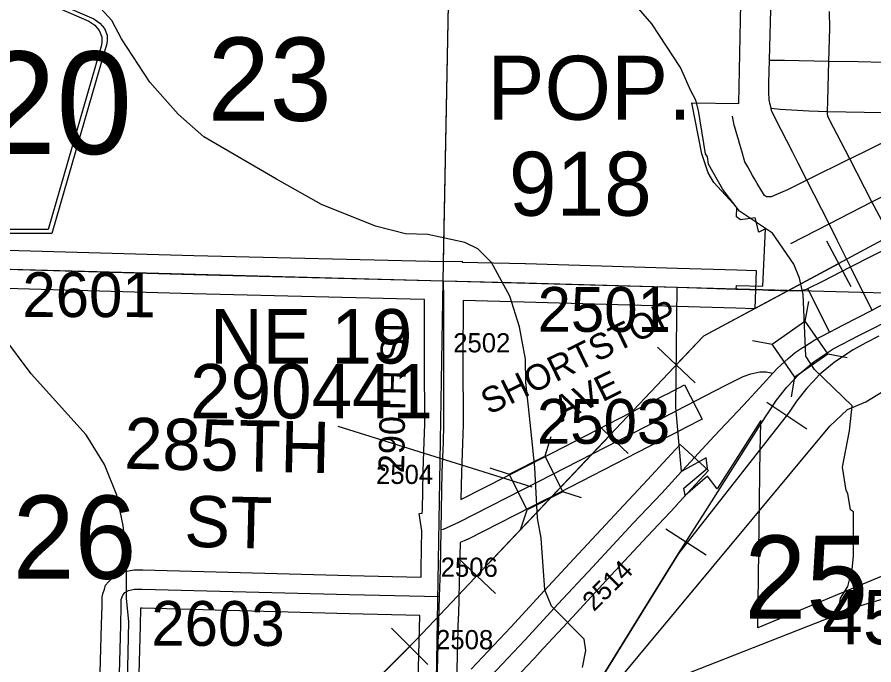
# Model space of a CAD drawing. Extents: x -132.8 to -73.3, y -60 to -26.
# Drawn here: x -111.28 to -109.942, y -37.286 to -36.274 of the extents above; entities that cross this region are included whole.
import ezdxf

# ---------------------------------------------------------------- set-up
doc = ezdxf.new("R2010")
doc.units = 0
for name, color, linetype in [('tdCoCityStreetMajor', 7, 'Continuous'), ('tdCoCityStreetMinor', 7, 'Continuous'), ('tdCoCorpBndry', 7, 'Continuous'), ('tdCoCorpPopTxt', 7, 'Continuous'), ('tdCoHydroRiver', 7, 'Continuous'), ('tdCoPipe', 7, 'Continuous'), ('tdCoRRCL', 7, 'Continuous'), ('tdCoSecRdNmbr', 7, 'Continuous'), ('tdCoSecRdTxt', 7, 'Continuous'), ('tdCoSecRteBand', 7, 'Continuous'), ('tdCoSecRteCL', 7, 'Continuous'), ('tdCoSectLine', 7, 'Continuous'), ('tdCoSectLinePart', 7, 'Continuous'), ('tdCoSectNmbr', 7, 'Continuous'), ('tdCoShieldCoRte', 7, 'Continuous'), ('tdCoStrucSec', 7, 'Continuous'), ('tdCoStrucSecCoName', 7, 'Continuous'), ('tdCoStrucSecFHWANum', 7, 'Continuous'), ('tdCoSurfAsphalt', 7, 'Continuous'), ('tdCoSurfBitum', 7, 'Continuous'), ('tdCoSurfGravel', 7, 'Continuous')]:
    doc.layers.add(name, color=color, linetype=linetype)

msp = doc.modelspace()

# ---------------------------------------------------------------- linework, layer by layer
at = {"layer": 'tdCoCityStreetMajor'}
for points in [[(-110.1027, -36.4164), (-110.1042, -36.4106), (-110.1057, -36.403), (-110.106, -36.3917), (-110.106, -36.3764), (-110.1052, -36.341), (-110.1047, -36.3209), (-110.1032, -36.2626), (-110.103, -36.2553), (-110.1033, -36.2358), (-110.1055, -36.2277), (-110.1099, -36.2198), (-110.1153, -36.2129), (-110.1218, -36.2079), (-110.1311, -36.2028), (-110.1425, -36.2), (-110.1487, -36.1998)], [(-109.9783, -36.6643), (-109.9992, -36.6222), (-110.0121, -36.5969), (-110.0468, -36.5288), (-110.0604, -36.5021), (-110.0687, -36.4856), (-110.0964, -36.4318), (-110.1018, -36.42), (-110.1027, -36.4164)], [(-110.1027, -36.4164), (-110.0883, -36.418), (-110.0436, -36.4205), (-110.0142, -36.4212), (-109.9283, -36.4232)], [(-110.1569, -36.6989), (-110.1155, -36.7001), (-110.1067, -36.7004), (-110.0883, -36.7009), (-110.0678, -36.7012), (-110.0572, -36.7012), (-110.0474, -36.6989), (-110.0452, -36.6979), (-110.0215, -36.6864), (-109.9783, -36.6643)], [(-109.9447, -36.7316), (-109.9726, -36.676), (-109.9783, -36.6643)], [(-109.9447, -36.7316), (-109.9351, -36.7267), (-109.924, -36.7209), (-109.8758, -36.6966), (-109.8549, -36.6861), (-109.8097, -36.6626)], [(-110.0997, -36.8305), (-110.0924, -36.8227), (-110.0761, -36.8075), (-110.0648, -36.7981), (-110.0633, -36.797), (-110.0527, -36.7897), (-110.0522, -36.7894), (-110.0342, -36.7781), (-110.0115, -36.7663), (-109.9992, -36.7599), (-109.9907, -36.7555), (-109.9447, -36.7316)], [(-110.2506, -36.8891), (-110.1735, -36.8492), (-110.1587, -36.8418), (-110.1462, -36.8354), (-110.1343, -36.8312), (-110.1203, -36.8284), (-110.1104, -36.8282), (-110.0997, -36.8305)], [(-110.2427, -36.984), (-110.2409, -36.9821), (-110.1913, -36.9288), (-110.1459, -36.8805), (-110.1151, -36.8469), (-110.0997, -36.8305)]]:
    msp.add_lwpolyline(points, dxfattribs=at)
at = {"layer": 'tdCoCityStreetMinor'}
for p, q in [((-109.9796, -36.4955), (-109.9128, -36.4623)), ((-109.945, -36.5625), (-109.9796, -36.4955)), ((-109.9783, -36.6643), (-109.9104, -36.6296)), ((-110.0115, -36.7663), (-110.0452, -36.6979))]:
    msp.add_line(p, q, dxfattribs=at)
for points in [[(-110.0124, -36.3426), (-110.011, -36.2911), (-110.0112, -36.2651)], [(-110.1052, -36.341), (-110.0816, -36.3413), (-110.0124, -36.3426)], [(-109.9796, -36.4955), (-109.9992, -36.4576), (-110.0108, -36.4354), (-110.0137, -36.4287), (-110.0142, -36.4252), (-110.0142, -36.4212), (-110.014, -36.4045), (-110.0124, -36.3426)], [(-110.0124, -36.3426), (-109.9665, -36.3435), (-109.9264, -36.3443), (-109.8409, -36.346)], [(-109.9796, -36.4955), (-110.0468, -36.5288), (-110.0769, -36.5438), (-110.0986, -36.5532), (-110.1027, -36.5548), (-110.107, -36.555), (-110.1091, -36.5547), (-110.1097, -36.5546), (-110.1128, -36.5528), (-110.1241, -36.5337), (-110.1284, -36.5265), (-110.1315, -36.5212), (-110.1388, -36.5081), (-110.1437, -36.5001), (-110.1483, -36.4834), (-110.1513, -36.473), (-110.1533, -36.4654), (-110.1538, -36.4636), (-110.1561, -36.457), (-110.1591, -36.4457), (-110.1602, -36.4426), (-110.1628, -36.4287)], [(-109.945, -36.5625), (-109.8785, -36.5285), (-109.8572, -36.5176), (-109.8107, -36.4939)], [(-110.0718, -36.6274), (-110.0121, -36.5969), (-109.945, -36.5625)], [(-109.9104, -36.6296), (-109.9338, -36.5841), (-109.945, -36.5625)]]:
    msp.add_lwpolyline(points, dxfattribs=at)
at = {"layer": 'tdCoCorpBndry'}
msp.add_lwpolyline([(-109.6248, -37.0207), (-110.1231, -37.2283), (-110.1194, -36.9492), (-110.1192, -36.9341), (-110.1187, -36.9042), (-110.1867, -37.0111), (-110.2021, -36.991), (-110.237, -37.0215), (-110.2387, -37.0098), (-110.202, -36.9786), (-110.2042, -36.9626), (-110.2427, -36.984), (-110.2511, -36.8836), (-110.2493, -36.6961), (-110.1569, -36.6989), (-110.1568, -36.6933), (-110.1153, -36.6944), (-110.1114, -36.6047), (-110.1219, -36.61), (-110.1274, -36.5874), (-110.1505, -36.5906), (-110.1565, -36.5862), (-110.1562, -36.5714), (-110.1921, -36.5324), (-110.201, -36.5172), (-110.2109, -36.4873), (-110.2266, -36.4078), (-110.1529, -36.409), (-110.1487, -36.1998)], dxfattribs=at)
at = {"layer": 'tdCoHydroRiver'}
for points in [[(-110.289, -36.2844), (-110.3464, -36.2173)], [(-110.3973, -37.2902), (-110.3919, -37.2636), (-110.3946, -37.2461), (-110.4454, -37.1944), (-110.4558, -37.1689), (-110.4616, -37.0883), (-110.4672, -37.0566), (-110.4715, -36.9776), (-110.4778, -36.9175), (-110.4817, -36.8827), (-110.4854, -36.8447), (-110.4861, -36.8084), (-110.4958, -36.7577), (-110.5104, -36.71), (-110.5391, -36.6572), (-110.5606, -36.6362), (-110.5809, -36.6262), (-110.6389, -36.6137), (-110.6736, -36.6128), (-110.7207, -36.6005), (-110.805, -36.5668), (-110.875, -36.5272), (-110.9885, -36.4612), (-111.0287, -36.4255), (-111.0732, -36.3754), (-111.1172, -36.308), (-111.1323, -36.2793), (-111.1614, -36.247)], [(-109.998, -37.204), (-109.9943, -37.182), (-109.9828, -37.1634), (-109.9759, -37.1367), (-109.9738, -37.1163), (-109.9737, -37.0469), (-109.9784, -37.0436), (-109.9825, -37.0183), (-109.9855, -37.0135), (-109.991, -36.9771), (-109.9801, -36.9205), (-109.976, -36.8812), (-110.0346, -36.8246), (-110.0483, -36.8037), (-110.0524, -36.7074), (-110.0581, -36.682), (-110.067, -36.6598), (-110.1005, -36.6116), (-110.1518, -36.5773), (-110.1778, -36.5435), (-110.2005, -36.5035), (-110.2018, -36.4925), (-110.2049, -36.4877), (-110.2159, -36.4196), (-110.2202, -36.4037), (-110.2278, -36.3893), (-110.2442, -36.3526), (-110.289, -36.2844)], [(-110.9248, -37.802), (-110.9463, -37.7794), (-110.9554, -37.7618), (-110.9636, -37.6512), (-110.9767, -37.6067), (-110.9843, -37.597), (-111.0081, -37.5412), (-111.0399, -37.4868), (-111.0534, -37.458), (-111.0671, -37.4387), (-111.0883, -37.4067), (-111.1015, -37.3637), (-111.1022, -37.3306), (-111.1081, -37.3147), (-111.1057, -37.2185), (-111.1095, -37.1821), (-111.1093, -37.1143), (-111.1145, -37.0684), (-111.1243, -37.0208), (-111.1436, -36.973), (-111.1724, -36.9265), (-111.2583, -36.8313), (-111.3026, -36.7718)], [(-109.4851, -37.005), (-109.4977, -37.0063), (-109.6795, -37.0824), (-109.9281, -37.1836), (-109.998, -37.204)], [(-109.998, -37.204), (-110.0044, -37.2102), (-110.3149, -37.3319)]]:
    msp.add_lwpolyline(points, dxfattribs=at)
at = {"layer": 'tdCoPipe'}
for p, q in [((-110.0162, -36.6237), (-109.9781, -36.6946)), ((-110.2799, -36.7897), (-110.2213, -36.8452)), ((-110.3844, -36.9003), (-110.326, -36.9556)), ((-110.5915, -37.1191), (-110.5329, -37.1746)), ((-110.6956, -37.2285), (-110.6387, -37.2855))]:
    msp.add_line(p, q, dxfattribs=at)
for points in [[(-105.9298, -34.3143), (-107.1376, -35.2896), (-107.2544, -35.627), (-107.4515, -35.8694), (-107.6165, -36.0032), (-108.1216, -36.1979), (-108.7003, -36.3613), (-109.2739, -36.4692), (-109.8232, -36.5657), (-110.2082, -36.7726), (-110.6565, -37.2465), (-111.3087, -37.897), (-111.6823, -38.2413), (-112.0402, -38.6037), (-112.4515, -39.1299), (-112.7238, -39.629), (-113.0831, -40.0649), (-113.3629, -40.3235), (-113.3604, -40.5063)], [(-109.9972, -36.6592), (-110.2082, -36.7726), (-110.2506, -36.8174)], [(-110.3552, -36.928), (-110.5622, -37.1468)], [(-110.6671, -37.2571), (-110.8804, -37.4698)]]:
    msp.add_lwpolyline(points, dxfattribs=at)
at = {"layer": 'tdCoRRCL'}
for p, q in [((-110.1091, -36.8755), (-110.0466, -36.917)), ((-110.2672, -37.0737), (-110.2039, -37.1139))]:
    msp.add_line(p, q, dxfattribs=at)
for points in [[(-110.4313, -37.4189), (-110.0109, -36.9131), (-109.9834, -36.887), (-109.9547, -36.8752), (-109.905, -36.8449), (-109.6044, -36.6934), (-109.5402, -36.6509), (-109.4934, -36.6111), (-109.4588, -36.5552), (-109.4299, -36.4756), (-109.4148, -36.3797), (-109.3718, -36.2452), (-109.1084, -35.6384), (-108.8285, -35.0085), (-108.7511, -34.8228), (-108.7224, -34.6879), (-108.6797, -34.1353), (-108.6719, -33.9573), (-108.6685, -33.8264), (-108.6429, -33.6299), (-108.6126, -33.4951), (-108.5831, -33.3168)], [(-111.0763, -38.3945), (-111.0066, -38.3125), (-110.973, -38.2692), (-110.9327, -38.2085), (-110.8979, -38.1527), (-110.8301, -38.0456), (-110.7668, -37.942), (-110.697, -37.8319), (-110.6354, -37.7303), (-110.5402, -37.5813), (-110.5135, -37.5396), (-110.4227, -37.3943), (-110.3831, -37.332), (-110.3092, -37.2121), (-110.2472, -37.1122), (-110.2057, -37.0468), (-110.1192, -36.9107), (-110.0939, -36.8727), (-110.0778, -36.8524), (-110.0582, -36.8313), (-110.0351, -36.8122), (-110.0057, -36.7923), (-109.9657, -36.7712), (-109.9037, -36.7401)], [(-109.9345, -36.7725), (-109.9545, -36.7831), (-109.9746, -36.7936), (-109.9893, -36.8036), (-110.004, -36.8135), (-110.027, -36.8326), (-110.0368, -36.8432), (-110.0467, -36.8538), (-110.0628, -36.874), (-110.0754, -36.893), (-110.2472, -37.1122), (-110.3092, -37.2121), (-110.3831, -37.332)]]:
    msp.add_lwpolyline(points, dxfattribs=at)
at = {"layer": 'tdCoSecRteBand'}
for points in [[(-111.5151, -36.6317), (-111.0041, -36.6463), (-110.6144, -36.6559), (-110.5852, -36.6552), (-110.5852, -36.6566), (-110.4866, -36.6591), (-110.4865, -36.6591), (-110.4864, -36.6591), (-110.2485, -36.6662), (-110.156, -36.6689), (-110.126, -36.6698), (-110.1278, -36.7298), (-110.1578, -36.7289), (-110.2502, -36.7261), (-110.4881, -36.7191), (-110.5837, -36.7167), (-110.5839, -36.8085), (-110.5835, -36.91), (-110.5834, -36.9106), (-110.5835, -36.9112), (-110.5845, -36.94), (-110.5862, -36.9854), (-110.587, -37.0278), (-110.4794, -36.9731), (-110.2692, -36.8649), (-110.2644, -36.8625), (-110.2378, -36.8487), (-110.2102, -36.9019), (-110.2368, -36.9157), (-110.2416, -36.9182), (-110.2416, -36.9182), (-110.2417, -36.9183), (-110.452, -37.0265), (-110.4521, -37.0266), (-110.4522, -37.0266), (-110.577, -37.09), (-110.5777, -37.0903), (-110.5784, -37.0906), (-110.5883, -37.095), (-110.5891, -37.1381), (-110.5891, -37.1382), (-110.5891, -37.1384), (-110.5903, -37.1802), (-110.591, -37.2101), (-110.5912, -37.2101), (-110.5941, -37.3134)], [(-111.1525, -37.3741), (-111.1483, -37.223), (-111.1476, -37.1931), (-111.1476, -37.1911), (-111.1476, -37.1841), (-111.1476, -37.1795), (-111.1462, -37.1752), (-111.144, -37.168), (-111.142, -37.1615), (-111.1373, -37.1565), (-111.1339, -37.1528), (-111.1307, -37.1494), (-111.1267, -37.1471), (-111.121, -37.1439), (-111.1173, -37.1418), (-111.1132, -37.1408), (-111.1038, -37.1386), (-111.1007, -37.1379), (-111.0975, -37.1378), (-111.0854, -37.1376), (-111.0847, -37.1376), (-111.084, -37.1376), (-110.7603, -37.1462), (-110.6495, -37.1488), (-110.6494, -37.1486), (-110.6491, -37.1368), (-110.6485, -37.1038), (-110.6479, -37.0766), (-110.6524, -37.0497), (-110.6474, -37.0489), (-110.6473, -37.0438), (-110.6462, -36.984), (-110.6462, -36.9838), (-110.6461, -36.9835), (-110.6445, -36.9378), (-110.6435, -36.9097), (-110.6439, -36.8087), (-110.6439, -36.8086), (-110.6439, -36.8085), (-110.6437, -36.7152), (-110.6452, -36.7152), (-111.0057, -36.7062), (-111.0057, -36.7062), (-111.0058, -36.7062), (-111.5168, -36.6917)], [(-110.5712, -37.2926), (-110.5092, -37.2272), (-110.457, -37.1706), (-110.457, -37.1706), (-110.457, -37.1706), (-110.4037, -37.1129), (-110.4037, -37.1128), (-110.4036, -37.1128), (-110.34, -37.0445), (-110.34, -37.0444), (-110.3399, -37.0443), (-110.2954, -36.9971), (-110.2648, -36.9638), (-110.2446, -36.9417), (-110.2003, -36.9822), (-110.2206, -37.0043), (-110.2513, -37.0378), (-110.2515, -37.038), (-110.2516, -37.0381), (-110.2962, -37.0854), (-110.3597, -37.1536), (-110.4129, -37.2113), (-110.4652, -37.268), (-110.4653, -37.2681), (-110.4655, -37.2683), (-110.5275, -37.3338)], [(-110.654, -37.3116), (-110.6511, -37.2087), (-110.7617, -37.2062), (-110.7617, -37.2062), (-110.7618, -37.2062), (-111.0849, -37.1976), (-111.0877, -37.1976), (-111.0883, -37.2245), (-111.0883, -37.2246), (-111.0883, -37.2246), (-111.0925, -37.3758)]]:
    msp.add_lwpolyline(points, dxfattribs=at)
at = {"layer": 'tdCoSecRteCL'}
for points in [[(-112.5928, -36.6324), (-112.4989, -36.6341), (-112.0237, -36.6474), (-111.5159, -36.6617), (-111.0049, -36.6763), (-110.6144, -36.6859)], [(-110.6179, -37.0744), (-110.6162, -36.9846), (-110.6145, -36.9389), (-110.6135, -36.9101), (-110.6139, -36.8085), (-110.6137, -36.7141), (-110.6144, -36.6859)], [(-110.6144, -36.6859), (-110.4873, -36.6891), (-110.2493, -36.6961), (-110.1569, -36.6989)], [(-110.6179, -37.0744), (-110.6145, -37.0738), (-110.5905, -37.0632), (-110.4658, -36.9998), (-110.2554, -36.8916), (-110.2506, -36.8891)], [(-110.6181, -37.3871), (-110.5842, -37.3507), (-110.5494, -37.3132), (-110.4872, -37.2476), (-110.435, -37.1909), (-110.3817, -37.1332), (-110.3181, -37.0649), (-110.2734, -37.0176), (-110.2427, -36.984)], [(-110.6203, -37.1794), (-110.6191, -37.1375), (-110.6179, -37.0744)], [(-111.1299, -37.6696), (-111.1307, -37.6433), (-111.1272, -37.5279), (-111.1225, -37.375), (-111.1183, -37.2238), (-111.1176, -37.1938), (-111.1176, -37.1915), (-111.1176, -37.1841), (-111.1154, -37.1769), (-111.1119, -37.1732), (-111.1063, -37.17), (-111.0969, -37.1678), (-111.0848, -37.1676), (-110.761, -37.1762), (-110.6203, -37.1794)], [(-110.6239, -37.3933), (-110.6253, -37.3856), (-110.6263, -37.3735), (-110.6241, -37.3126), (-110.6203, -37.1794)]]:
    msp.add_lwpolyline(points, dxfattribs=at)
at = {"layer": 'tdCoSectLine'}
for points in [[(-110.6148, -36.6859), (-110.5953, -35.6878)], [(-111.6002, -36.6593), (-110.6148, -36.6859)], [(-110.6317, -37.686), (-110.6148, -36.6859)], [(-110.6148, -36.6859), (-109.617, -36.713)]]:
    msp.add_lwpolyline(points, dxfattribs=at)
at = {"layer": 'tdCoSectLinePart'}
msp.add_lwpolyline([(-110.6142, -36.656), (-110.5959, -35.7178)], dxfattribs=at)
at = {"layer": 'tdCoShieldCoRte'}
for points in [[(-111.4656, -36.612), (-111.5476, -36.3291), (-111.5515, -36.3159), (-111.5522, -36.3101), (-111.5522, -36.3022), (-111.5479, -36.2919), (-111.5407, -36.2834), (-111.5311, -36.2768), (-111.3638, -36.2044), (-111.3563, -36.2028), (-111.3459, -36.2019), (-111.3355, -36.2028), (-111.3279, -36.2044), (-111.1607, -36.2768), (-111.1511, -36.2834), (-111.1438, -36.2919), (-111.1396, -36.3022), (-111.1396, -36.3101), (-111.1403, -36.3159), (-111.1442, -36.3291), (-111.2261, -36.612)], [(-111.4598, -36.6057), (-111.5395, -36.3304), (-111.5432, -36.3178), (-111.5439, -36.3121), (-111.5439, -36.3046), (-111.5399, -36.2947), (-111.5329, -36.2866), (-111.5237, -36.2802), (-111.3631, -36.2107), (-111.3559, -36.2091), (-111.3459, -36.2082), (-111.3359, -36.2091), (-111.3287, -36.2107), (-111.1681, -36.2802), (-111.1589, -36.2866), (-111.1519, -36.2947), (-111.1478, -36.3046), (-111.1478, -36.3121), (-111.1485, -36.3178), (-111.1522, -36.3304), (-111.232, -36.6057)]]:
    msp.add_lwpolyline(points, close=True, dxfattribs=at)
at = {"layer": 'tdCoStrucSec'}
for points in [[(-110.0441, -36.7184), (-110.0496, -36.7492), (-110.014, -36.8006)], [(-110.1318, -36.7793), (-110.101, -36.7849), (-110.0496, -36.7492)], [(-110.0709, -36.8671), (-110.0654, -36.8363), (-110.101, -36.7849)], [(-109.9838, -36.8061), (-110.014, -36.8006), (-110.0654, -36.8363)], [(-110.4465, -36.93), (-110.4562, -36.9597), (-110.4278, -37.0155)], [(-110.5417, -36.9783), (-110.5119, -36.988), (-110.4562, -36.9597)], [(-110.4933, -37.0735), (-110.4836, -37.0438), (-110.5119, -36.988)], [(-110.3987, -37.025), (-110.4278, -37.0155), (-110.4836, -37.0438)]]:
    msp.add_lwpolyline(points, dxfattribs=at)
at = {"layer": 'tdCoStrucSecFHWANum'}
msp.add_line((-110.7795, -36.9132), (-110.4761, -37.0081), dxfattribs=at)
at = {"layer": 'tdCoSurfAsphalt'}
msp.add_lwpolyline([(-110.5494, -37.3132), (-110.4872, -37.2476), (-110.435, -37.1909), (-110.3817, -37.1332), (-110.3181, -37.0649), (-110.2734, -37.0176), (-110.2427, -36.984)], dxfattribs=at)
at = {"layer": 'tdCoSurfBitum'}
for points in [[(-110.6203, -37.1794), (-110.6191, -37.1375), (-110.6179, -37.0744), (-110.6162, -36.9846), (-110.6145, -36.9389)], [(-111.1176, -37.1938), (-111.1176, -37.1915), (-111.1176, -37.1841), (-111.1154, -37.1769), (-111.1119, -37.1732), (-111.1063, -37.17), (-111.0969, -37.1678), (-111.0848, -37.1676), (-110.761, -37.1762), (-110.6203, -37.1794)], [(-110.6239, -37.3933), (-110.6253, -37.3856), (-110.6263, -37.3735), (-110.6241, -37.3126), (-110.6203, -37.1794)]]:
    msp.add_lwpolyline(points, dxfattribs=at)
at = {"layer": 'tdCoSurfGravel'}
msp.add_line((-110.2493, -36.6961), (-110.1569, -36.6989), dxfattribs=at)
for points in [[(-115.5886, -36.5502), (-115.4212, -36.5552), (-115.3409, -36.5572), (-114.9647, -36.5665), (-114.5922, -36.5747), (-114.4806, -36.5771), (-113.9894, -36.5904), (-113.4848, -36.6072), (-112.9864, -36.6252), (-112.5928, -36.6324), (-112.4989, -36.6341), (-112.0237, -36.6474), (-111.5159, -36.6617), (-111.0049, -36.6763), (-110.6144, -36.6859)], [(-110.6145, -36.9389), (-110.6135, -36.9101), (-110.6139, -36.8085), (-110.6137, -36.7141), (-110.6144, -36.6859)], [(-110.6144, -36.6859), (-110.4873, -36.6891), (-110.2493, -36.6961)], [(-110.6179, -37.0744), (-110.6145, -37.0738), (-110.5905, -37.0632), (-110.4658, -36.9998), (-110.2554, -36.8916), (-110.2506, -36.8891)], [(-111.1299, -37.6696), (-111.1307, -37.6433), (-111.1272, -37.5279), (-111.1225, -37.375), (-111.1183, -37.2238), (-111.1176, -37.1938)]]:
    msp.add_lwpolyline(points, dxfattribs=at)

# ---------------------------------------------------------------- texts
at = {"layer": 'tdCoCorpPopTxt'}
for s, p in [('POP.', (-110.5458, -36.4343)), ('918', (-110.5121, -36.5843))]:
    msp.add_text(s, height=0.1, dxfattribs=at).set_placement(p)
at = {"layer": 'tdCoSecRdNmbr'}
for s, height, rotation, p in [('2601', 0.07, 359.9163, (-111.2721, -36.7425)), ('2501', 0.07, 359.9169, (-110.4674, -36.7656)), ('2502', 0.03, 359.9037, (-110.5991, -36.7977)), ('2503', 0.07, 359.917, (-110.4684, -36.9405)), ('2504', 0.03, 359.9037, (-110.7197, -37.0033)), ('2506', 0.03, 359.9037, (-110.6187, -37.1484)), ('2514', 0.03, 44.9164, (-110.3792, -37.2039)), ('2603', 0.07, 359.9165, (-111.0707, -37.2562)), ('2508', 0.03, 359.9037, (-110.6259, -37.2616))]:
    msp.add_text(s, height=height, rotation=rotation, dxfattribs=at).set_placement(p)
at = {"layer": 'tdCoSecRdTxt'}
for s, height, rotation, p in [('SHORTSTOP', 0.04, 26.1324, (-110.5432, -36.8959)), ('290TH ST', 0.04, 88.9577, (-110.6759, -36.9869)), ('AVE', 0.04, 26.1324, (-110.4301, -36.9073)), ('285TH', 0.08, 358.7442, (-111.1135, -36.9795)), ('ST', 0.08, 358.7442, (-111.0197, -37.1015))]:
    msp.add_text(s, height=height, rotation=rotation, dxfattribs=at).set_placement(p)
at = {"layer": 'tdCoSectNmbr'}
for s, rotation, p in [('23', 359.9164, (-110.9825, -36.4357)), ('26', 359.9162, (-111.2873, -37.1513)), ('25', 359.9171, (-110.1444, -37.2138))]:
    msp.add_text(s, height=0.13, rotation=rotation, dxfattribs=at).set_placement(p)
at = {"layer": 'tdCoShieldCoRte'}
msp.add_text('G20', height=0.16, dxfattribs=at).set_placement((-111.5047, -36.4877))
at = {"layer": 'tdCoStrucSecCoName'}
msp.add_text('NE 19', height=0.085, dxfattribs=at).set_placement((-110.9788, -36.8152))
at = {"layer": 'tdCoStrucSecFHWANum'}
for s, p in [('290441', (-111.01, -36.901)), ('45360', (-110.0224, -37.2541))]:
    msp.add_text(s, height=0.085, dxfattribs=at).set_placement(p)

doc.saveas('drawing.dxf')
